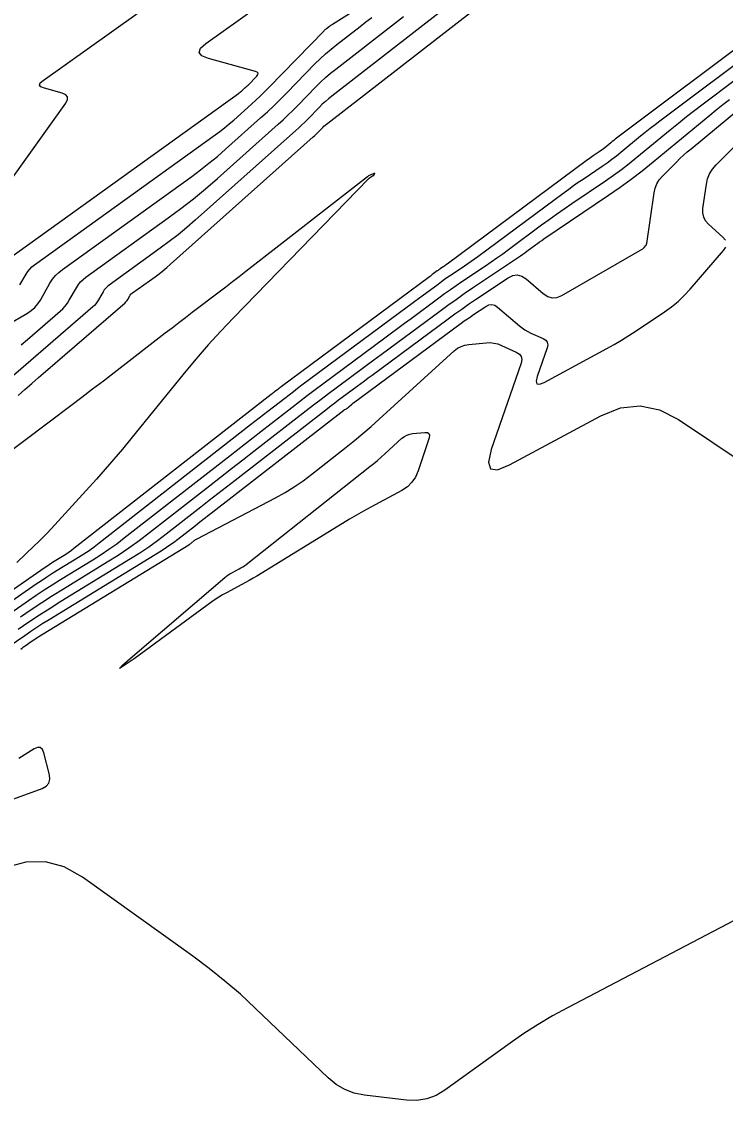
# Model space of a CAD drawing. Extents: x 1768942 to 1774819, y 723037 to 732099.
# Drawn here: x 1770578.6 to 1770631.1, y 724592.1 to 724672.6 of the extents above; entities that cross this region are included whole.
import ezdxf

# ---------------------------------------------------------------- set-up
doc = ezdxf.new("R2010")
doc.units = 0
doc.layers.add('R_Contours', color=7, linetype='Continuous')

msp = doc.modelspace()

# ---------------------------------------------------------------- linework, layer by layer
at = {"layer": 'R_Contours'}
for points in [[(1770575.862, 724658.141), (1770581.859, 724666.497), (1770581.993, 724666.754), (1770581.994, 724666.964), (1770581.861, 724667.126), (1770581.594, 724667.241), (1770580.259, 724667.604), (1770580.003, 724667.709), (1770579.9, 724667.841), (1770579.951, 724668.001), (1770580.155, 724668.188), (1770608.029, 724688.034)], [(1770577.41, 724654.751), (1770594.747, 724667.213), (1770594.812, 724667.26), (1770594.875, 724667.31), (1770594.937, 724667.36), (1770594.997, 724667.413), (1770595.236, 724667.626), (1770595.296, 724667.68), (1770595.354, 724667.735), (1770595.411, 724667.791), (1770595.468, 724667.848), (1770596.113, 724668.511), (1770596.202, 724668.63), (1770596.215, 724668.729), (1770596.154, 724668.807), (1770596.017, 724668.865), (1770592.502, 724669.823), (1770592.006, 724670.025), (1770591.808, 724670.28), (1770591.906, 724670.588), (1770592.301, 724670.948), (1770603.974, 724679.26)], [(1770578.435, 724652.924), (1770578.896, 724653.738), (1770579.021, 724653.934), (1770579.164, 724654.112), (1770579.326, 724654.274), (1770579.507, 724654.419), (1770593.002, 724664.119), (1770593.361, 724664.383), (1770593.712, 724664.658), (1770594.056, 724664.941), (1770594.392, 724665.233), (1770595.723, 724666.421), (1770596.054, 724666.721), (1770596.378, 724667.026), (1770596.698, 724667.337), (1770597.012, 724667.654), (1770601.138, 724671.891), (1770601.185, 724671.938), (1770601.234, 724671.983), (1770601.285, 724672.026), (1770601.336, 724672.068), (1770601.547, 724672.231), (1770601.6, 724672.272), (1770601.654, 724672.31), (1770601.709, 724672.348), (1770601.765, 724672.384), (1770609.617, 724677.352)], [(1770578.305, 724644.682), (1770578.809, 724645.128), (1770579.315, 724645.572), (1770579.822, 724646.015), (1770580.33, 724646.455), (1770586.287, 724651.6), (1770586.343, 724651.652), (1770586.393, 724651.708), (1770586.439, 724651.769), (1770586.479, 724651.834), (1770586.63, 724652.101), (1770586.671, 724652.165), (1770586.718, 724652.223), (1770586.771, 724652.276), (1770586.83, 724652.324), (1770588.518, 724653.537), (1770588.817, 724653.758), (1770589.11, 724653.986), (1770589.397, 724654.223), (1770589.678, 724654.467), (1770600.336, 724663.976), (1770600.428, 724664.06), (1770600.519, 724664.146), (1770600.609, 724664.233), (1770600.697, 724664.322), (1770601.045, 724664.68), (1770601.134, 724664.767), (1770601.225, 724664.852), (1770601.32, 724664.934), (1770601.417, 724665.012), (1770613.516, 724674.395)], [(1770609.961, 724673.418), (1770601.713, 724667.021), (1770601.471, 724666.827), (1770601.237, 724666.624), (1770601.009, 724666.414), (1770600.789, 724666.196), (1770599.922, 724665.306), (1770599.704, 724665.085), (1770599.481, 724664.869), (1770599.255, 724664.656), (1770599.025, 724664.447), (1770591.528, 724657.758), (1770590.894, 724657.207), (1770590.246, 724656.673), (1770589.584, 724656.156), (1770588.908, 724655.657), (1770585.093, 724652.914), (1770584.959, 724652.807), (1770584.839, 724652.687), (1770584.732, 724652.555), (1770584.64, 724652.41), (1770584.298, 724651.807), (1770584.207, 724651.661), (1770584.104, 724651.524), (1770583.99, 724651.397), (1770583.865, 724651.279), (1770577.198, 724645.521)], [(1770569.976, 724645.604), (1770578.987, 724650.813), (1770579.281, 724651.009), (1770579.541, 724651.238), (1770579.768, 724651.501), (1770579.961, 724651.796), (1770580.668, 724653.044), (1770580.859, 724653.343), (1770581.079, 724653.616), (1770581.327, 724653.864), (1770581.604, 724654.086), (1770591.257, 724661.024), (1770591.909, 724661.507), (1770592.549, 724662.006), (1770593.175, 724662.521), (1770593.787, 724663.053), (1770596.405, 724665.389), (1770596.91, 724665.847), (1770597.406, 724666.314), (1770597.894, 724666.79), (1770598.374, 724667.274), (1770600.462, 724669.417), (1770600.851, 724669.804), (1770601.254, 724670.176), (1770601.669, 724670.534), (1770602.097, 724670.878), (1770603.833, 724672.225), (1770604.271, 724672.556), (1770604.716, 724672.876)], [(1770578.522, 724648.455), (1770579.005, 724648.852), (1770581.443, 724650.957), (1770581.638, 724651.141), (1770581.816, 724651.339), (1770581.976, 724651.552), (1770582.118, 724651.78), (1770582.65, 724652.72), (1770582.794, 724652.945), (1770582.959, 724653.151), (1770583.146, 724653.338), (1770583.355, 724653.505), (1770589.512, 724657.93), (1770590.458, 724658.63), (1770591.386, 724659.354), (1770592.294, 724660.101), (1770593.182, 724660.874), (1770597.715, 724664.918), (1770598.082, 724665.252), (1770598.444, 724665.591), (1770598.799, 724665.937), (1770599.148, 724666.29), (1770600.533, 724667.712), (1770600.885, 724668.061), (1770601.248, 724668.397), (1770601.623, 724668.72), (1770602.01, 724669.031), (1770606.406, 724672.44), (1770607.084, 724672.953)], [(1770633.704, 724671.911), (1770622.991, 724663.879), (1770622.879, 724663.795), (1770622.769, 724663.709), (1770622.66, 724663.622), (1770622.551, 724663.533), (1770622.106, 724663.167), (1770622.004, 724663.084), (1770621.899, 724663.004), (1770621.793, 724662.927), (1770621.685, 724662.852), (1770621.249, 724662.557), (1770621.14, 724662.483), (1770621.033, 724662.408), (1770620.926, 724662.331), (1770620.819, 724662.253), (1770610.342, 724654.486), (1770610.281, 724654.441), (1770610.219, 724654.397), (1770610.157, 724654.354), (1770610.095, 724654.311), (1770609.843, 724654.142), (1770609.78, 724654.1), (1770609.718, 724654.057), (1770609.657, 724654.013), (1770609.595, 724653.968), (1770609.295, 724653.747), (1770609.225, 724653.695), (1770609.155, 724653.643), (1770609.085, 724653.591), (1770609.015, 724653.538), (1770597.936, 724645.315), (1770597.874, 724645.269), (1770597.812, 724645.222), (1770597.751, 724645.175), (1770597.689, 724645.128), (1770597.445, 724644.939), (1770597.384, 724644.891), (1770597.323, 724644.844), (1770597.262, 724644.796), (1770597.201, 724644.749), (1770582.467, 724633.24), (1770582.291, 724633.106), (1770582.111, 724632.978), (1770581.928, 724632.854), (1770581.741, 724632.736), (1770580.986, 724632.274), (1770580.798, 724632.157), (1770580.612, 724632.037), (1770580.428, 724631.915), (1770580.245, 724631.79), (1770564.247, 724620.665)], [(1770633.948, 724670.952), (1770626.221, 724665.159), (1770625.854, 724664.881), (1770625.49, 724664.598), (1770625.13, 724664.311), (1770624.772, 724664.02), (1770623.307, 724662.812), (1770622.97, 724662.54), (1770622.626, 724662.277), (1770622.276, 724662.022), (1770621.92, 724661.775), (1770620.484, 724660.805), (1770620.126, 724660.561), (1770619.771, 724660.312), (1770619.419, 724660.06), (1770619.069, 724659.804), (1770612.622, 724655.024), (1770612.38, 724654.847), (1770612.135, 724654.672), (1770611.889, 724654.5), (1770611.64, 724654.331), (1770610.641, 724653.661), (1770610.392, 724653.493), (1770610.145, 724653.321), (1770609.901, 724653.146), (1770609.658, 724652.969), (1770608.466, 724652.089), (1770608.187, 724651.882), (1770607.908, 724651.676), (1770607.629, 724651.469), (1770607.35, 724651.262), (1770599.493, 724645.43), (1770599.17, 724645.189), (1770598.848, 724644.946), (1770598.527, 724644.701), (1770598.208, 724644.455), (1770596.933, 724643.467), (1770596.614, 724643.219), (1770596.296, 724642.972), (1770595.978, 724642.724), (1770595.66, 724642.476), (1770584.345, 724633.637), (1770583.973, 724633.355), (1770583.593, 724633.084), (1770583.207, 724632.824), (1770582.812, 724632.574), (1770581.219, 724631.599), (1770580.823, 724631.352), (1770580.43, 724631.1), (1770580.041, 724630.842), (1770579.656, 724630.578), (1770567.243, 724621.947)], [(1770570.24, 724623.228), (1770579.067, 724629.366), (1770579.655, 724629.769), (1770580.249, 724630.162), (1770580.848, 724630.548), (1770581.453, 724630.924), (1770583.883, 724632.413), (1770584.485, 724632.793), (1770585.076, 724633.191), (1770585.655, 724633.604), (1770586.222, 724634.035), (1770594.118, 724640.203), (1770594.693, 724640.651), (1770595.269, 724641.1), (1770595.845, 724641.547), (1770596.421, 724641.995), (1770598.726, 724643.782), (1770599.304, 724644.228), (1770599.884, 724644.67), (1770600.466, 724645.109), (1770601.05, 724645.545), (1770605.686, 724648.986), (1770606.173, 724649.348), (1770606.661, 724649.709), (1770607.149, 724650.07), (1770607.637, 724650.431), (1770609.72, 724651.97), (1770610.145, 724652.28), (1770610.572, 724652.585), (1770611.004, 724652.885), (1770611.439, 724653.18), (1770613.185, 724654.351), (1770613.62, 724654.647), (1770614.051, 724654.947), (1770614.479, 724655.252), (1770614.903, 724655.563), (1770617.39, 724657.407), (1770617.947, 724657.815), (1770618.509, 724658.218), (1770619.075, 724658.614), (1770619.646, 724659.004), (1770622.156, 724660.698), (1770622.76, 724661.117), (1770623.353, 724661.549), (1770623.936, 724661.996), (1770624.509, 724662.457), (1770626.994, 724664.506), (1770627.6, 724665), (1770628.212, 724665.487), (1770628.829, 724665.967), (1770629.452, 724666.44), (1770634.191, 724669.993)], [(1770578.308, 724627.233), (1770579.091, 724627.769), (1770579.882, 724628.294), (1770580.68, 724628.807), (1770581.485, 724629.309), (1770586.69, 724632.497), (1770587.378, 724632.932), (1770588.053, 724633.386), (1770588.714, 724633.858), (1770589.363, 724634.35), (1770591.929, 724636.355), (1770592.571, 724636.856), (1770593.214, 724637.356), (1770593.857, 724637.856), (1770594.5, 724638.355), (1770601.401, 724643.706), (1770601.674, 724643.917), (1770601.949, 724644.126), (1770602.225, 724644.335), (1770602.502, 724644.541), (1770603.611, 724645.365), (1770603.889, 724645.571), (1770604.166, 724645.776), (1770604.444, 724645.982), (1770604.722, 724646.187), (1770610.404, 724650.386), (1770610.911, 724650.756), (1770611.422, 724651.12), (1770611.937, 724651.478), (1770612.456, 724651.831), (1770614.88, 724653.456), (1770615.228, 724653.628), (1770615.569, 724653.672), (1770615.901, 724653.588), (1770616.227, 724653.377), (1770617.513, 724652.276), (1770617.84, 724652.061), (1770618.178, 724651.968), (1770618.528, 724651.997), (1770618.89, 724652.147), (1770624.893, 724655.593), (1770624.933, 724655.618), (1770624.97, 724655.646), (1770625.005, 724655.678), (1770625.037, 724655.713), (1770625.16, 724655.859), (1770625.188, 724655.897), (1770625.21, 724655.937), (1770625.226, 724655.98), (1770625.235, 724656.026), (1770625.78, 724659.798), (1770625.859, 724660.151), (1770625.99, 724660.478), (1770626.173, 724660.779), (1770626.408, 724661.054), (1770627.452, 724662.1), (1770627.716, 724662.359), (1770627.986, 724662.611), (1770628.263, 724662.856), (1770628.545, 724663.094), (1770633.217, 724666.948)], [(1770578.479, 724628.154), (1770579.269, 724628.695), (1770580.067, 724629.225), (1770580.873, 724629.743), (1770581.686, 724630.249), (1770584.955, 724632.251), (1770585.764, 724632.763), (1770586.558, 724633.297), (1770587.336, 724633.854), (1770588.099, 724634.432), (1770592.577, 724637.93), (1770593.409, 724638.579), (1770594.242, 724639.228), (1770595.075, 724639.875), (1770595.909, 724640.523), (1770599.806, 724643.544), (1770600.36, 724643.972), (1770600.917, 724644.397), (1770601.477, 724644.819), (1770602.038, 724645.238), (1770604.288, 724646.908), (1770604.851, 724647.326), (1770605.414, 724647.743), (1770605.977, 724648.159), (1770606.54, 724648.576), (1770609.782, 724650.971), (1770610.388, 724651.414), (1770611, 724651.849), (1770611.616, 724652.278), (1770612.237, 724652.699), (1770615.652, 724654.989), (1770615.814, 724655.099), (1770615.975, 724655.211), (1770616.134, 724655.325), (1770616.292, 724655.441), (1770616.921, 724655.907), (1770617.079, 724656.023), (1770617.238, 724656.136), (1770617.398, 724656.249), (1770617.56, 724656.359), (1770622.391, 724659.622), (1770623.243, 724660.212), (1770624.08, 724660.822), (1770624.902, 724661.452), (1770625.71, 724662.102), (1770629.94, 724665.59), (1770630.431, 724665.991), (1770630.926, 724666.385), (1770631.426, 724666.773)], [(1770631.121, 724656.259), (1770630.918, 724656.502), (1770629.859, 724657.458), (1770629.634, 724657.711), (1770629.488, 724657.993), (1770629.42, 724658.303), (1770629.432, 724658.642), (1770629.693, 724660.447), (1770629.783, 724660.851), (1770629.933, 724661.224), (1770630.142, 724661.569), (1770630.411, 724661.883), (1770635.857, 724667.343)], [(1770577.071, 724640.032), (1770582.244, 724643.931), (1770583.053, 724644.543), (1770583.861, 724645.158), (1770584.666, 724645.775), (1770585.47, 724646.394), (1770589.287, 724649.347), (1770589.787, 724649.733), (1770590.288, 724650.118), (1770590.789, 724650.501), (1770591.292, 724650.883), (1770593.303, 724652.41), (1770593.806, 724652.792), (1770594.307, 724653.176), (1770594.806, 724653.561), (1770595.305, 724653.949), (1770604.383, 724661.018), (1770604.434, 724661.055), (1770604.487, 724661.089), (1770604.542, 724661.118), (1770604.599, 724661.144), (1770604.887, 724661.263), (1770604.912, 724661.271), (1770604.924, 724661.269), (1770604.924, 724661.256), (1770604.912, 724661.233), (1770604.83, 724661.109), (1770604.814, 724661.088), (1770604.797, 724661.069), (1770604.777, 724661.052), (1770604.756, 724661.037), (1770604.523, 724660.891), (1770604.507, 724660.88), (1770604.491, 724660.868), (1770604.477, 724660.855), (1770604.463, 724660.842), (1770594.38, 724650.478), (1770593.426, 724649.476), (1770592.495, 724648.453), (1770591.588, 724647.409), (1770590.704, 724646.344), (1770586.712, 724641.427), (1770586.085, 724640.666), (1770585.448, 724639.914), (1770584.8, 724639.171), (1770584.141, 724638.437), (1770580.767, 724634.728), (1770580.461, 724634.397), (1770580.148, 724634.072), (1770579.83, 724633.753), (1770579.506, 724633.439), (1770578.197, 724632.195)], [(1770577.005, 724625.525), (1770578.789, 724626.765), (1770579.237, 724627.072), (1770579.69, 724627.372), (1770580.146, 724627.666), (1770580.607, 724627.953), (1770588.862, 724633.009), (1770589.212, 724633.231), (1770589.556, 724633.462), (1770589.893, 724633.703), (1770590.223, 724633.954), (1770591.531, 724634.975), (1770591.858, 724635.23), (1770592.186, 724635.485), (1770592.513, 724635.74), (1770592.841, 724635.995), (1770602.609, 724643.568), (1770602.631, 724643.585), (1770602.654, 724643.6), (1770602.678, 724643.614), (1770602.702, 724643.627), (1770602.81, 724643.684), (1770602.828, 724643.694), (1770602.847, 724643.705), (1770602.864, 724643.717), (1770602.881, 724643.73), (1770602.948, 724643.783), (1770602.965, 724643.796), (1770602.981, 724643.81), (1770602.997, 724643.824), (1770603.013, 724643.838), (1770603.188, 724643.997), (1770603.223, 724644.028), (1770603.258, 724644.058), (1770603.295, 724644.087), (1770603.332, 724644.115), (1770611.392, 724650.071), (1770611.616, 724650.234), (1770611.842, 724650.395), (1770612.069, 724650.553), (1770612.298, 724650.709), (1770613.219, 724651.326), (1770613.447, 724651.439), (1770613.67, 724651.468), (1770613.888, 724651.413), (1770614.101, 724651.274), (1770615.738, 724649.872), (1770615.935, 724649.715), (1770616.141, 724649.574), (1770616.356, 724649.447), (1770616.581, 724649.335), (1770617.5, 724648.917), (1770617.691, 724648.796), (1770617.804, 724648.641), (1770617.839, 724648.453), (1770617.795, 724648.231), (1770617.056, 724646.087), (1770616.975, 724645.732), (1770617.034, 724645.542), (1770617.232, 724645.515), (1770617.569, 724645.652), (1770622.248, 724648.175), (1770622.808, 724648.486), (1770623.36, 724648.809), (1770623.903, 724649.146), (1770624.439, 724649.496), (1770626.567, 724650.923), (1770627.085, 724651.295), (1770627.575, 724651.7), (1770628.037, 724652.135), (1770628.472, 724652.603), (1770630.98, 724655.485), (1770631.151, 724655.751)], [(1770578.5, 724625.727), (1770578.602, 724625.818), (1770578.709, 724625.904), (1770578.819, 724625.984), (1770579.27, 724626.298), (1770579.383, 724626.375), (1770579.498, 724626.451), (1770579.613, 724626.525), (1770579.729, 724626.598), (1770591.033, 724633.522), (1770591.046, 724633.53), (1770591.059, 724633.539), (1770591.072, 724633.548), (1770591.084, 724633.557), (1770591.146, 724633.605), (1770591.182, 724633.634), (1770591.452, 724633.843), (1770591.502, 724633.88), (1770591.554, 724633.914), (1770591.607, 724633.947), (1770591.661, 724633.977), (1770597.519, 724637.034), (1770598.229, 724637.426), (1770598.919, 724637.85), (1770599.588, 724638.306), (1770600.236, 724638.794), (1770602.786, 724640.808), (1770603.419, 724641.317), (1770604.043, 724641.837), (1770604.658, 724642.367), (1770605.264, 724642.909), (1770610.865, 724648.008), (1770611.108, 724648.197), (1770611.371, 724648.34), (1770611.655, 724648.438), (1770611.959, 724648.49), (1770613.238, 724648.607), (1770613.537, 724648.616), (1770613.829, 724648.586), (1770614.114, 724648.518), (1770614.393, 724648.412), (1770615.496, 724647.911), (1770615.725, 724647.765), (1770615.861, 724647.58), (1770615.902, 724647.354), (1770615.85, 724647.087), (1770613.631, 724640.648), (1770613.414, 724639.699), (1770613.57, 724639.188), (1770614.099, 724639.117), (1770615.001, 724639.484), (1770621.803, 724643.151), (1770623.289, 724643.739), (1770624.754, 724643.889), (1770626.198, 724643.6), (1770627.621, 724642.874), (1770640.512, 724634.246)], [(1770574.107, 724613.162), (1770580.09, 724615.342), (1770580.399, 724615.507), (1770580.592, 724615.732), (1770580.67, 724616.019), (1770580.631, 724616.367), (1770580.217, 724617.993), (1770580.11, 724618.253), (1770579.953, 724618.389), (1770579.746, 724618.4), (1770579.489, 724618.286), (1770578.36, 724617.585)], [(1770645.203, 724612.534), (1770619.319, 724598.966), (1770618.212, 724598.361), (1770617.129, 724597.718), (1770616.069, 724597.037), (1770615.033, 724596.318), (1770610.172, 724592.816), (1770609.511, 724592.422), (1770608.813, 724592.167), (1770608.079, 724592.051), (1770607.309, 724592.073), (1770604.158, 724592.443), (1770603.397, 724592.592), (1770602.69, 724592.856), (1770602.036, 724593.234), (1770601.437, 724593.726), (1770596.004, 724598.942), (1770594.89, 724599.973), (1770593.742, 724600.962), (1770592.559, 724601.91), (1770591.34, 724602.816), (1770583.097, 724608.719), (1770581.737, 724609.48), (1770580.329, 724609.852), (1770578.873, 724609.835), (1770577.369, 724609.427)]]:
    msp.add_lwpolyline(points, dxfattribs=at)
msp.add_lwpolyline([(1770593.567, 724629.788), (1770593.29, 724629.621), (1770593.019, 724629.445), (1770592.755, 724629.259), (1770586.95, 724625.025), (1770586.152, 724624.457), (1770585.864, 724624.295), (1770586.089, 724624.537), (1770586.825, 724625.183), (1770593.74, 724631.095), (1770593.86, 724631.192), (1770593.985, 724631.282), (1770594.115, 724631.364), (1770594.249, 724631.44), (1770594.798, 724631.726), (1770594.933, 724631.801), (1770595.065, 724631.881), (1770595.192, 724631.968), (1770595.316, 724632.061), (1770604.569, 724639.368), (1770604.854, 724639.597), (1770605.134, 724639.83), (1770605.409, 724640.068), (1770605.681, 724640.311), (1770606.96, 724641.475), (1770607.137, 724641.613), (1770607.328, 724641.717), (1770607.535, 724641.788), (1770607.756, 724641.826), (1770608.669, 724641.91), (1770608.86, 724641.901), (1770608.976, 724641.832), (1770609.017, 724641.704), (1770608.983, 724641.516), (1770608.172, 724639.039), (1770607.976, 724638.584), (1770607.708, 724638.19), (1770607.367, 724637.856), (1770606.954, 724637.584), (1770604.626, 724636.332), (1770604.09, 724636.039), (1770603.558, 724635.739), (1770603.031, 724635.431), (1770602.508, 724635.115), (1770596.116, 724631.197), (1770595.839, 724631.03), (1770595.559, 724630.867), (1770595.277, 724630.708), (1770594.993, 724630.554), (1770593.849, 724629.945)], close=True, dxfattribs=at)

doc.saveas('drawing.dxf')
